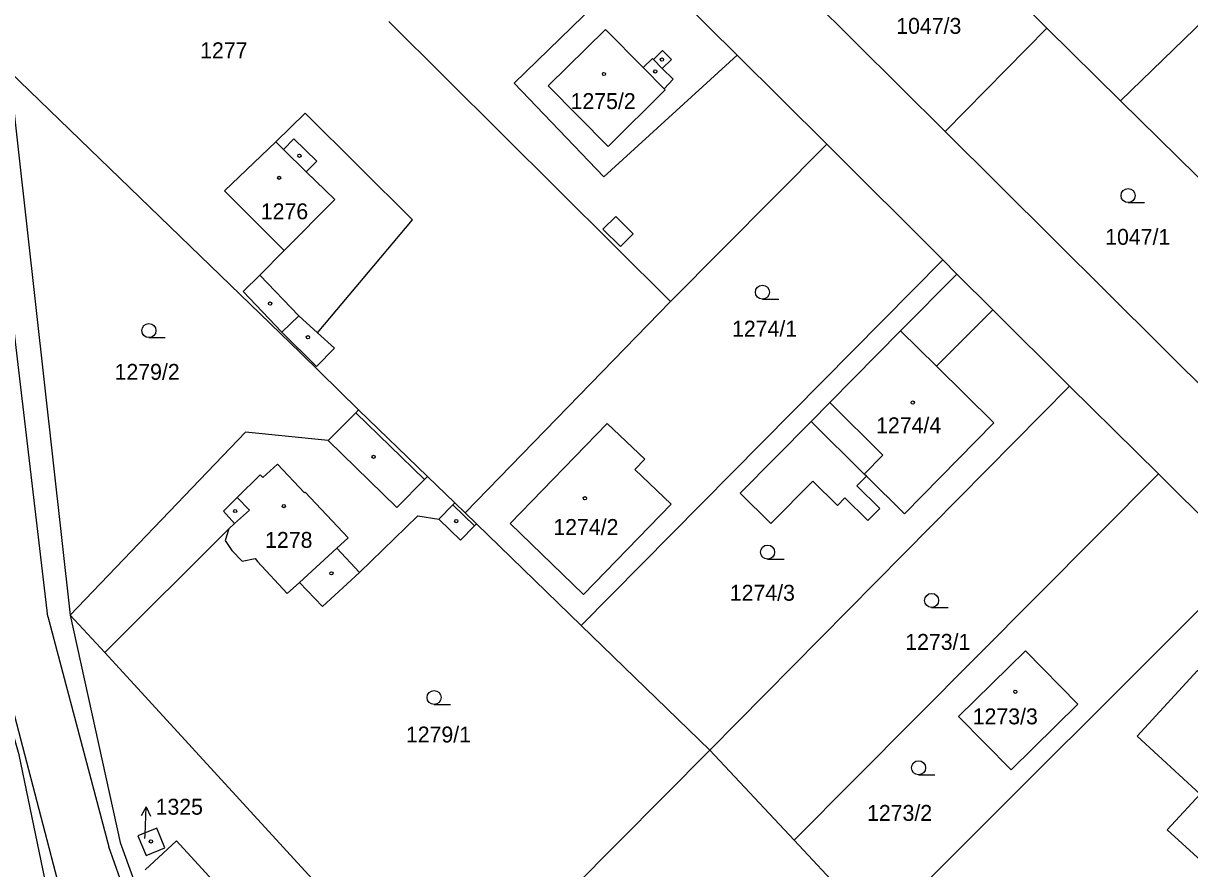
# Model space of a CAD drawing. Extents: x -724107 to -720612, y -1045267 to -1038441.
# Drawn here: x -722280.4 to -722155.8, y -1043748.4 to -1043658 of the extents above; entities that cross this region are included whole.
import ezdxf

# ---------------------------------------------------------------- set-up
doc = ezdxf.new("R2010")
doc.units = 0
for name, color, linetype in [('Hranice parcel', 7, 'Continuous'), ('Parcelní čísla', 7, 'Continuous'), ('Pop  PČ popisy', 7, 'Continuous'), ('Vnitřní kresba', 7, 'Continuous'), ('Značky budov', 7, 'Continuous'), ('Značky kultur', 7, 'Continuous')]:
    doc.layers.add(name, color=color, linetype=linetype)

msp = doc.modelspace()

# ---------------------------------------------------------------- linework, layer by layer
at = {"layer": 'Hranice parcel'}
for p, q in [((-722217.13, -1043634.53), (-722181.9, -1043669.56)), ((-722171.03, -1043658.53), (-722186.13, -1043643.49)), ((-722204.12, -1043661.43), (-722214.39, -1043651.22)), ((-722163.15, -1043666.29), (-722150.27, -1043653.8)), ((-722211.23, -1043687.76), (-722241.31, -1043657.83)), ((-722171.03, -1043658.53), (-722181.9, -1043669.56)), ((-722163.15, -1043666.29), (-722171.03, -1043658.53)), ((-722204.12, -1043661.43), (-722194.55, -1043670.93)), ((-722281.85, -1043663.16), (-722275.36, -1043721.26)), ((-722140.06, -1043689.07), (-722163.15, -1043666.29)), ((-722181.9, -1043669.56), (-722142.33, -1043708.94)), ((-722194.55, -1043670.93), (-722211.23, -1043687.76)), ((-722182.15, -1043683.3), (-722194.55, -1043670.93)), ((-722220.77, -1043722.37), (-722182.15, -1043683.3)), ((-722180.64, -1043684.81), (-722182.15, -1043683.3)), ((-722176.81, -1043688.63), (-722180.64, -1043684.81)), ((-722211.23, -1043687.76), (-722233.18, -1043710.34)), ((-722168.61, -1043696.81), (-722176.81, -1043688.63)), ((-722168.61, -1043696.81), (-722207.03, -1043735.71)), ((-722159.11, -1043706.18), (-722168.61, -1043696.81)), ((-722198.01, -1043745.33), (-722159.11, -1043706.18)), ((-722149.69, -1043715.56), (-722159.11, -1043706.18)), ((-722233.18, -1043710.34), (-722231.97, -1043711.51)), ((-722231.97, -1043711.51), (-722220.77, -1043722.37)), ((-722149.69, -1043715.56), (-722184.39, -1043750.26)), ((-722275.36, -1043721.26), (-722271.67, -1043725.28)), ((-722220.77, -1043722.37), (-722207.03, -1043735.71)), ((-722271.67, -1043725.28), (-722235.63, -1043764.57)), ((-722207.03, -1043735.71), (-722221.74, -1043750.51)), ((-722198.01, -1043745.33), (-722207.03, -1043735.71)), ((-722189.05, -1043754.93), (-722198.01, -1043745.33))]:
    msp.add_line(p, q, dxfattribs=at)
for points in [[(-722214.39, -1043651.22), (-722227.92, -1043664.42), (-722218.35, -1043674.43), (-722204.12, -1043661.43)], [(-722281.85, -1043663.16), (-722257.2, -1043687), (-722250.77, -1043693.22), (-722244.55, -1043699.31)], [(-722250.25, -1043667.63), (-722253.41, -1043670.67), (-722258.87, -1043675.93), (-722252.49, -1043682.3), (-722255.1, -1043684.93), (-722256.88, -1043686.68), (-722252.76, -1043691.01), (-722249.06, -1043694.7), (-722247.12, -1043692.75), (-722248.96, -1043691.08), (-722238.8, -1043679.02), (-722250.25, -1043667.63)], [(-722176.81, -1043688.63), (-722182.83, -1043694.66), (-722176.69, -1043700.73), (-722186.24, -1043710.44), (-722190.31, -1043706.43), (-722191.33, -1043707.45), (-722188.88, -1043709.87), (-722190.16, -1043711.16), (-722192.6, -1043708.74), (-722193.4, -1043709.55), (-722196.03, -1043706.94), (-722200.51, -1043711.48), (-722203.79, -1043708.24), (-722196.22, -1043700.58), (-722194.22, -1043698.55), (-722186.66, -1043690.88), (-722180.64, -1043684.81)], [(-722244.55, -1043699.31), (-722244.86, -1043699.63), (-722247.79, -1043702.62), (-722256.65, -1043701.73), (-722275.36, -1043721.26)], [(-722244.55, -1043699.31), (-722237.19, -1043706.46), (-722234.29, -1043709.27), (-722233.18, -1043710.34)], [(-722215.06, -1043705.72), (-722211.18, -1043709.42), (-722220.52, -1043719.06), (-722228.37, -1043711.48), (-722217.99, -1043700.78), (-722213.99, -1043704.59), (-722215.06, -1043705.72)], [(-722275.1, -1043763.67), (-722280.81, -1043736.21), (-722288.3, -1043710.14)], [(-722271.67, -1043725.28), (-722258.41, -1043712.03), (-722258.8, -1043713.31), (-722258.11, -1043714.36), (-722256.98, -1043715.49), (-722255.62, -1043715.22), (-722255.34, -1043715.52), (-722252.18, -1043718.97), (-722250.88, -1043717.78), (-722248.42, -1043720.36), (-722244.47, -1043716.7), (-722238.21, -1043710.66), (-722235.99, -1043711.01), (-722233.67, -1043713.26), (-722232.18, -1043711.73), (-722231.97, -1043711.51)], [(-722275.36, -1043721.26), (-722270.01, -1043745.57), (-722268.57, -1043749.61)], [(-722180.46, -1043732.12), (-722173.31, -1043725.09), (-722167.71, -1043730.78), (-722174.85, -1043737.81), (-722180.46, -1043732.12)], [(-722154.65, -1043740.39), (-722161.39, -1043734.21), (-722154.94, -1043727.17), (-722147.98, -1043733.55), (-722146.68, -1043732.14), (-722143.64, -1043734.93), (-722144.7, -1043736.09), (-722142.51, -1043738.25), (-722151.01, -1043746.85), (-722151.79, -1043746.08), (-722153.78, -1043748.25), (-722158.17, -1043744.23), (-722154.65, -1043740.39)], [(-722268.14, -1043744.86), (-722267.26, -1043746.97), (-722265.24, -1043746.13), (-722266.1, -1043744.03), (-722268.14, -1043744.86)], [(-722235.8, -1043776.22), (-722264.01, -1043745.39), (-722267.36, -1043748.49)]]:
    msp.add_lwpolyline(points, dxfattribs=at)
at = {"layer": 'Pop  PČ popisy'}
for p, q in [((-722267.26, -1043741.75), (-722267.79, -1043742.73)), ((-722267.36, -1043744.75), (-722267.26, -1043741.75)), ((-722267.26, -1043741.75), (-722266.79, -1043742.77)), ((-722267.38, -1043745.13), (-722267.36, -1043744.75))]:
    msp.add_line(p, q, dxfattribs=at)
at = {"layer": 'Vnitřní kresba'}
for p, q in [((-722277.74, -1043721.43), (-722293.12, -1043591.36)), ((-722224.31, -1043664.7), (-722218.18, -1043658.66)), ((-722218.18, -1043658.66), (-722214.17, -1043662.73)), ((-722212.09, -1043660.91), (-722213.06, -1043661.88)), ((-722212.09, -1043660.91), (-722211.14, -1043661.87)), ((-722213.17, -1043661.77), (-722214.17, -1043662.73)), ((-722211.92, -1043665.02), (-722214.17, -1043662.73)), ((-722213.17, -1043661.77), (-722213.06, -1043661.88)), ((-722213.06, -1043661.88), (-722212.11, -1043662.83)), ((-722211.14, -1043661.87), (-722212.11, -1043662.83)), ((-722210.94, -1043663.99), (-722212.11, -1043662.83)), ((-722210.94, -1043663.99), (-722211.92, -1043665.02)), ((-722224.31, -1043664.7), (-722217.91, -1043671.17)), ((-722217.91, -1043671.17), (-722211.81, -1043665.13)), ((-722211.81, -1043665.13), (-722211.92, -1043665.02)), ((-722252.57, -1043671.5), (-722251.46, -1043670.37)), ((-722251.46, -1043670.37), (-722249.03, -1043672.75)), ((-722253.41, -1043670.67), (-722252.57, -1043671.5)), ((-722250.14, -1043673.88), (-722252.57, -1043671.5)), ((-722249.03, -1043672.75), (-722250.14, -1043673.88)), ((-722247.1, -1043676.86), (-722250.14, -1043673.88)), ((-722247.1, -1043676.86), (-722252.49, -1043682.3)), ((-722218.45, -1043680.01), (-722217.07, -1043678.65)), ((-722217.07, -1043678.65), (-722215.22, -1043680.52)), ((-722216.58, -1043681.87), (-722218.45, -1043680.01)), ((-722215.22, -1043680.52), (-722216.58, -1043681.87)), ((-722250.95, -1043689.28), (-722255.1, -1043684.93)), ((-722252.76, -1043691.01), (-722250.95, -1043689.28)), ((-722250.95, -1043689.28), (-722248.96, -1043691.08)), ((-722186.66, -1043690.88), (-722182.83, -1043694.66)), ((-722194.22, -1043698.55), (-722188.55, -1043704.16)), ((-722237.51, -1043706.78), (-722244.86, -1043699.63)), ((-722190.55, -1043706.19), (-722196.22, -1043700.58)), ((-722240.47, -1043709.78), (-722247.79, -1043702.62)), ((-722254.79, -1043706.57), (-722253.23, -1043705.15)), ((-722253.23, -1043705.15), (-722250.35, -1043708.2)), ((-722188.55, -1043704.16), (-722190.55, -1043706.19)), ((-722255.07, -1043706.26), (-722257.54, -1043708.71)), ((-722255.07, -1043706.26), (-722254.79, -1043706.57)), ((-722237.51, -1043706.78), (-722237.19, -1043706.46)), ((-722190.31, -1043706.43), (-722190.55, -1043706.19)), ((-722237.51, -1043706.78), (-722240.47, -1043709.78)), ((-722257.54, -1043708.71), (-722258.98, -1043710.14)), ((-722257.54, -1043708.71), (-722256.21, -1043710.04)), ((-722250.35, -1043708.2), (-722250.27, -1043708.13)), ((-722250.27, -1043708.13), (-722245.67, -1043712.99)), ((-722258.98, -1043710.14), (-722257.82, -1043711.49)), ((-722256.21, -1043710.04), (-722257.82, -1043711.49)), ((-722235.99, -1043711.01), (-722234.5, -1043709.48)), ((-722234.5, -1043709.48), (-722234.29, -1043709.27)), ((-722232.18, -1043711.73), (-722234.5, -1043709.48)), ((-722258.41, -1043712.03), (-722257.82, -1043711.49)), ((-722245.67, -1043712.99), (-722246.88, -1043714.1)), ((-722250.88, -1043717.78), (-722246.88, -1043714.1)), ((-722246.88, -1043714.1), (-722244.47, -1043716.7)), ((-722277.74, -1043721.43), (-722271.23, -1043746.03)), ((-722282.86, -1043726.17), (-722275.66, -1043753.66)), ((-722251.83, -1043800.62), (-722271.23, -1043746.03))]:
    msp.add_line(p, q, dxfattribs=at)
at = {"layer": 'Značky budov'}
for centre in [(-722212.15, -1043661.89), (-722212.86, -1043663.16), (-722218.34, -1043663.43), (-722250.87, -1043672.17), (-722253.04, -1043674.53), (-722254.01, -1043687.97), (-722249.97, -1043691.57), (-722185.35, -1043698.55), (-722242.95, -1043704.35), (-722220.38, -1043708.78), (-722257.74, -1043710.14), (-722252.54, -1043709.62), (-722234.13, -1043711.22), (-722247.45, -1043716.8), (-722174.4, -1043729.46), (-722266.74, -1043745.46)]:
    msp.add_circle(centre, 0.175, dxfattribs=at)
at = {"layer": 'Značky kultur'}
for p, q in [((-722162.35, -1043677.18), (-722160.6, -1043677.18)), ((-722201.42, -1043687.5), (-722199.67, -1043687.5)), ((-722266.95, -1043691.61), (-722265.2, -1043691.61)), ((-722200.86, -1043715.28), (-722199.11, -1043715.28)), ((-722183.34, -1043720.45), (-722181.59, -1043720.45)), ((-722236.49, -1043730.82), (-722234.74, -1043730.82)), ((-722184.74, -1043738.33), (-722182.99, -1043738.33))]:
    msp.add_line(p, q, dxfattribs=at)
for centre in [(-722162.35, -1043676.43), (-722201.42, -1043686.75), (-722266.95, -1043690.86), (-722200.86, -1043714.53), (-722183.34, -1043719.7), (-722236.49, -1043730.07), (-722184.74, -1043737.58)]:
    msp.add_circle(centre, 0.75, dxfattribs=at)

# ---------------------------------------------------------------- texts
at = {"layer": 'Parcelní čísla'}
for s, p in [('1047/3', (-722187.12, -1043659.14)), ('1277', (-722261.48, -1043661.75)), ('1275/2', (-722221.91, -1043667.18)), ('1276', (-722255, -1043678.96)), ('1047/1', (-722164.8, -1043681.69)), ('1274/1', (-722204.66, -1043691.5)), ('1279/2', (-722270.62, -1043696.12)), ('1274/4', (-722189.27, -1043701.83)), ('1274/2', (-722223.75, -1043712.7)), ('1278', (-722254.54, -1043714.08)), ('1274/3', (-722204.9, -1043719.73)), ('1273/1', (-722186.16, -1043724.98)), ('1273/3', (-722178.95, -1043732.94)), ('1279/1', (-722239.5, -1043734.88)), ('1325', (-722266.24, -1043742.6)), ('1273/2', (-722190.24, -1043743.26))]:
    msp.add_text(s, height=1.7, dxfattribs=at).set_placement(p)

doc.saveas('drawing.dxf')
